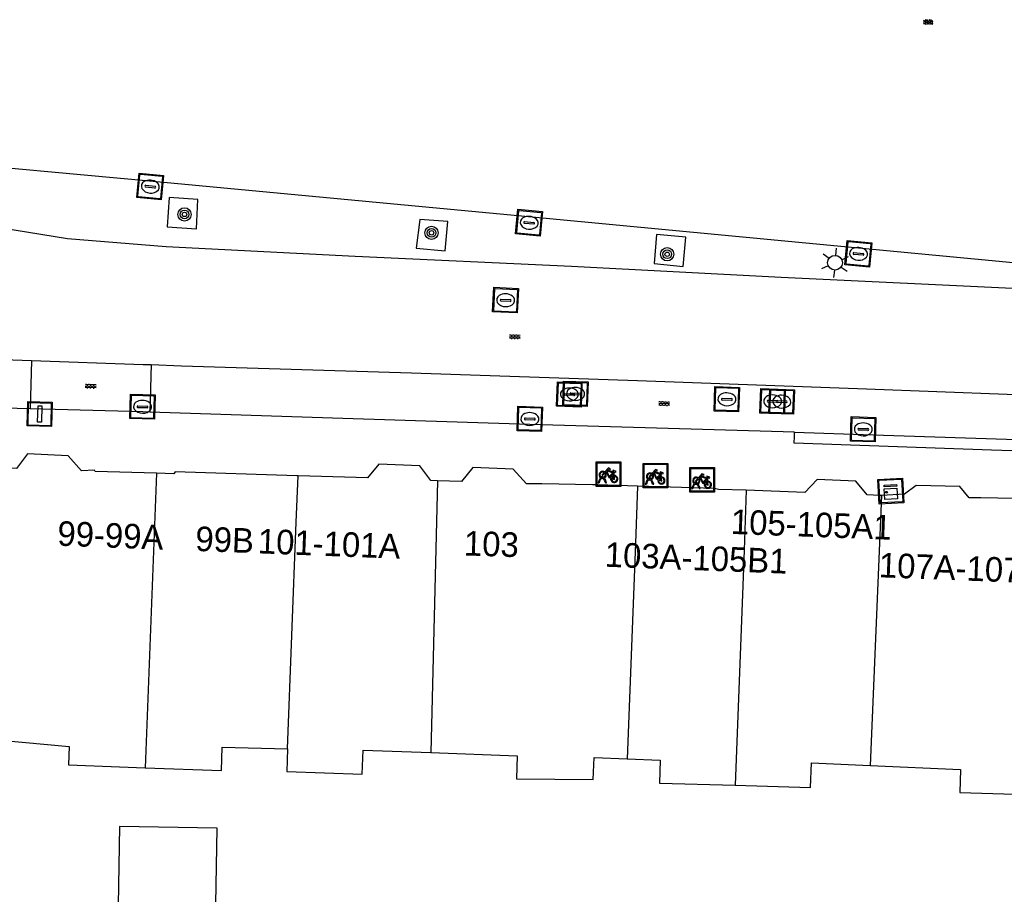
# Model space of a CAD drawing. Header units: metres. Extents: x 93870 to 95789, y 463036 to 464040.
# Tile 284 of 344: x 95288 to 95328, y 463280 to 463315. Entities that reach past the tile are written whole.
import ezdxf
from ezdxf.enums import TextEntityAlignment as Align

# ---------------------------------------------------------------- set-up
doc = ezdxf.new("R2010")
doc.units = ezdxf.units.M
doc.header["$LTSCALE"] = 25.4
for name, color, linetype in [('B_BEBOUWINGSGRENS_0', 1, 'Continuous'), ('B_TUSSENMUUR_0', 7, 'Continuous'), ('Q_BOOM_0', 3, 'Continuous'), ('Q_CAI-KAST_0', 10, 'Continuous'), ('Q_FIETSENREK_0', 6, 'Continuous'), ('Q_INSPECTIE_OF_RIOOLPUT_0', 253, 'Continuous'), ('Q_KOLK_0', 254, 'Continuous'), ('Q_LICHTMAST_0', 2, 'Continuous'), ('Q_VERKEERSBORDPAAL_0', 40, 'Continuous'), ('Q_WATERLEIDINGPUT_0', 5, 'Continuous'), ('S_GBKN_SYMBOOL_GV_GROOT_0', 7, 'Continuous'), ('S_GBKN_SYMBOOL_OV_GROOT_0', 7, 'Continuous'), ('V_WEGGRENS_0', 7, 'Continuous'), ('Z_GBKN_HUISNUMMER_0', 252, 'Continuous')]:
    doc.layers.add(name, color=color, linetype=linetype)

# ---------------------------------------------------------------- blocks, each defined once
blk = doc.blocks.new('Q_CAI-KAST')
for points in [[(-0.5, 0.5), (0.5, 0.5), (0.5, -0.5), (-0.5, -0.5)], [(-0.262, 0.264), (0.25, 0.264), (0.25, 0.187), (-0.262, 0.187)], [(-0.262, 0.107), (0.25, 0.107), (0.25, -0.332), (-0.262, -0.332)]]:
    blk.add_lwpolyline(points, close=True)
blk.add_lwpolyline([(-0.442, 0.464), (0.438, 0.464, -0.414214), (0.459, 0.442), (0.459, -0.437, -0.414214), (0.438, -0.459), (-0.442, -0.459, -0.414214), (-0.463, -0.437), (-0.463, 0.442), (-0.463, 0.444), (-0.463, 0.446), (-0.463, 0.448), (-0.462, 0.45), (-0.461, 0.451), (-0.46, 0.453), (-0.459, 0.455), (-0.458, 0.456), (-0.457, 0.457), (-0.456, 0.459), (-0.454, 0.46), (-0.453, 0.461), (-0.451, 0.462), (-0.449, 0.462), (-0.447, 0.463), (-0.446, 0.463), (-0.444, 0.464), (-0.442, 0.464)], format="xyb")
blk.add_circle((-0.177, -0.034), 0.0354)
blk = doc.blocks.new('Q_LICHTMAST')
for points in [[(0, 0.3), (0, 0.6)], [(-0.26, 0.15), (-0.52, 0.3)], [(0.26, 0.15), (0.52, 0.3)], [(-0.26, -0.15), (-0.52, -0.3)], [(0, -0.3), (0, -0.6)], [(0.26, -0.15), (0.52, -0.3)]]:
    blk.add_lwpolyline(points)
blk.add_circle((0, 0), 0.3)
blk = doc.blocks.new('Q_VERKEERSBORDPAAL')
for points in [[(-0.5, 0.5), (0.5, 0.5), (0.5, -0.5), (-0.5, -0.5)], [(-0.08, 0.333), (0.071, 0.333), (0.071, -0.329), (-0.08, -0.329)]]:
    blk.add_lwpolyline(points, close=True)
blk.add_lwpolyline([(-0.442, 0.464), (0.438, 0.464, -0.414214), (0.459, 0.442), (0.459, -0.437, -0.414214), (0.438, -0.459), (-0.442, -0.459, -0.414214), (-0.463, -0.437), (-0.463, 0.442), (-0.463, 0.444), (-0.463, 0.446), (-0.463, 0.448), (-0.462, 0.45), (-0.461, 0.451), (-0.46, 0.453), (-0.459, 0.455), (-0.458, 0.456), (-0.457, 0.457), (-0.456, 0.459), (-0.454, 0.46), (-0.453, 0.461), (-0.451, 0.462), (-0.449, 0.462), (-0.447, 0.463), (-0.446, 0.463), (-0.444, 0.464), (-0.442, 0.464)], format="xyb")
blk = doc.blocks.new('Q_INSPECTIE_OF_RIOOLPUT')
blk.add_lwpolyline([(-0.5, 0.5), (0.5, 0.5), (0.5, -0.5), (-0.5, -0.5)], close=True)
for points in [[(-0.442, 0.464), (0.438, 0.464, -0.414214), (0.459, 0.442), (0.459, -0.437, -0.414214), (0.438, -0.459), (-0.442, -0.459, -0.414214), (-0.463, -0.437), (-0.463, 0.442), (-0.463, 0.444), (-0.463, 0.446), (-0.463, 0.448), (-0.462, 0.45), (-0.461, 0.451), (-0.46, 0.453), (-0.459, 0.455), (-0.458, 0.456), (-0.457, 0.457), (-0.456, 0.459), (-0.454, 0.46), (-0.453, 0.461), (-0.451, 0.462), (-0.449, 0.462), (-0.447, 0.463), (-0.446, 0.463), (-0.444, 0.464), (-0.442, 0.464)], [(-0.345, 0.105, 0.380426), (-0.276, -0.18)], [(-0.008, 0.266, 0.240218), (-0.345, 0.105)], [(-0.194, 0.045, 0.853344), (-0.194, -0.032)], [(0.331, 0.111, 0.240191), (-0.008, 0.266)], [(0.185, -0.032, 0.849746), (0.185, 0.045)], [(0.267, -0.176, 0.380426), (0.331, 0.111)], [(-0.276, -0.18, 0.148452), (0.012, -0.257)], [(0.012, -0.257, 0.131742), (0.267, -0.176)]]:
    blk.add_lwpolyline(points, format="xyb")
for points in [[(-0.194, 0.045), (0.185, 0.045)], [(0.185, -0.032), (-0.194, -0.032)]]:
    blk.add_lwpolyline(points)
blk = doc.blocks.new('Q_KOLK')
blk.add_lwpolyline([(-0.5, 0.5), (0.5, 0.5), (0.5, -0.5), (-0.5, -0.5)], close=True)
for points in [[(-0.442, 0.464), (0.438, 0.464, -0.414214), (0.459, 0.442), (0.459, -0.437, -0.414214), (0.438, -0.459), (-0.442, -0.459, -0.414214), (-0.463, -0.437), (-0.463, 0.442, -0.414214), (-0.442, 0.464)], [(-0.345, 0.105, 0.380426), (-0.276, -0.18)], [(-0.008, 0.266, 0.240218), (-0.345, 0.105)], [(-0.194, 0.045, 0.853344), (-0.194, -0.032)], [(0.331, 0.111, 0.240191), (-0.008, 0.266)], [(0.185, -0.032, 0.849746), (0.185, 0.045)], [(0.267, -0.176, 0.380426), (0.331, 0.111)], [(-0.276, -0.18, 0.148452), (0.012, -0.257)], [(0.012, -0.257, 0.131742), (0.267, -0.176)]]:
    blk.add_lwpolyline(points, format="xyb")
for points in [[(-0.194, 0.045), (0.185, 0.045)], [(0.185, -0.032), (-0.194, -0.032)]]:
    blk.add_lwpolyline(points)
blk = doc.blocks.new('Q_WATERLEIDINGPUT')
blk.add_lwpolyline([(-0.5, 0.5), (0.5, 0.5), (0.5, -0.5), (-0.5, -0.5)], close=True)
for points in [[(-0.442, 0.464), (0.438, 0.464, -0.414214), (0.459, 0.442), (0.459, -0.437, -0.414214), (0.438, -0.459), (-0.442, -0.459, -0.414214), (-0.463, -0.437), (-0.463, 0.442), (-0.463, 0.444), (-0.463, 0.446), (-0.463, 0.448), (-0.462, 0.45), (-0.461, 0.451), (-0.46, 0.453), (-0.459, 0.455), (-0.458, 0.456), (-0.457, 0.457), (-0.456, 0.459), (-0.454, 0.46), (-0.453, 0.461), (-0.451, 0.462), (-0.449, 0.462), (-0.447, 0.463), (-0.446, 0.463), (-0.444, 0.464), (-0.442, 0.464)], [(-0.345, 0.105, 0.380426), (-0.276, -0.18)], [(-0.008, 0.266, 0.240218), (-0.345, 0.105)], [(-0.194, 0.045, 0.853344), (-0.194, -0.032)], [(0.331, 0.111, 0.240191), (-0.008, 0.266)], [(0.185, -0.032, 0.849746), (0.185, 0.045)], [(0.267, -0.176, 0.380426), (0.331, 0.111)], [(-0.276, -0.18, 0.148452), (0.012, -0.257)], [(0.012, -0.257, 0.131742), (0.267, -0.176)]]:
    blk.add_lwpolyline(points, format="xyb")
for points in [[(-0.194, 0.045), (0.185, 0.045)], [(0.185, -0.032), (-0.194, -0.032)]]:
    blk.add_lwpolyline(points)
blk = doc.blocks.new('Q_FIETSENREK')
for points in [[(-0.5, 0.5), (0.5, 0.5), (0.5, -0.5), (-0.5, -0.5)], [(-0.063, 0.145), (0.184, 0.054), (0.037, -0.093)]]:
    blk.add_lwpolyline(points, close=True)
for points in [[(-0.442, 0.464), (0.438, 0.464, -0.414214), (0.459, 0.442), (0.459, -0.437, -0.414214), (0.438, -0.459), (-0.442, -0.459, -0.414214), (-0.463, -0.437), (-0.463, 0.442), (-0.463, 0.444), (-0.463, 0.446), (-0.463, 0.448), (-0.462, 0.45), (-0.461, 0.451), (-0.46, 0.453), (-0.459, 0.455), (-0.458, 0.456), (-0.457, 0.457), (-0.456, 0.459), (-0.454, 0.46), (-0.453, 0.461), (-0.451, 0.462), (-0.449, 0.462), (-0.447, 0.463), (-0.446, 0.463), (-0.444, 0.464), (-0.442, 0.464)], [(-0.181, 0.106, 0.847256), (-0.324, -0.144)], [(-0.193, 0.075, 0.842492), (-0.305, -0.118)], [(-0.171, 0.065, 0.053288), (-0.193, 0.075)], [(-0.185, -0.134, 0.502492), (-0.147, 0.044)], [(-0.149, 0.089, 0.06236), (-0.181, 0.106)], [(-0.165, -0.161, 0.494489), (-0.125, 0.068)], [(-0.324, -0.144, 0.089606), (-0.421, -0.348)], [(-0.296, -0.162, 0.110942), (-0.375, -0.348)], [(-0.294, -0.105, 0.006942), (-0.305, -0.118)], [(-0.296, -0.162, 0.02458), (-0.283, -0.168)], [(-0.212, -0.105, 0.381614), (-0.294, -0.105)], [(-0.283, -0.168, 0.148109), (-0.198, -0.173)], [(-0.223, -0.136, 0.533998), (-0.276, -0.136)], [(-0.276, -0.136, 0.009682), (-0.271, -0.138)], [(-0.271, -0.138, 0.120201), (-0.218, -0.144)], [(-0.218, -0.144, 0.003554), (-0.223, -0.136)], [(-0.185, -0.134, 0.017985), (-0.212, -0.105)], [(-0.122, -0.348, 0.075837), (-0.198, -0.173)], [(-0.075, -0.348, 0.094234), (-0.165, -0.161)], [(0.095, -0.16, 0.385208), (0.186, -0.333)], [(0.209, -0.054, 0.224648), (0.108, -0.128)], [(0.126, -0.171, 0.376993), (0.197, -0.303)], [(0.212, -0.086, 0.20829), (0.139, -0.139)], [(0.186, -0.333, 1), (0.287, -0.06)], [(0.197, -0.303, 1), (0.276, -0.09)], [(0.287, -0.06, 0.086253), (0.238, -0.051)], [(0.276, -0.09, 0.079305), (0.241, -0.083)]]:
    blk.add_lwpolyline(points, format="xyb")
for points in [[(-0.171, 0.065), (-0.263, -0.038), (-0.239, -0.059), (-0.147, 0.044)], [(0.081, 0.221), (-0.003, 0.252), (-0.149, 0.089)], [(-0.125, 0.068), (-0.086, 0.111), (0.018, -0.131), (0.095, -0.16)], [(0.238, -0.051), (0.229, 0.053), (0.261, 0.093), (0.302, 0.078), (0.314, 0.11), (0.192, 0.155), (0.18, 0.123), (0.231, 0.104), (0.207, 0.076), (-0.04, 0.167), (0, 0.216), (0.07, 0.191), (0.081, 0.221)], [(0.209, -0.054), (0.199, 0.029), (0.057, -0.108)], [(-0.421, -0.348), (-0.375, -0.348)], [(-0.122, -0.348), (-0.075, -0.348)], [(0.057, -0.108), (0.108, -0.128)], [(0.126, -0.171), (0.253, -0.218), (0.241, -0.083)], [(0.139, -0.139), (0.222, -0.17), (0.212, -0.086)]]:
    blk.add_lwpolyline(points)
blk = doc.blocks.new('Q_BOOM')
for radius in [0.27, 0.18, 0.09]:
    blk.add_circle((0, 0), radius)
blk = doc.blocks.new('S_GBKN_SYMBOOL_GV_GROOT')
for points in [[(-0.1875, 0.03125), (-0.09375, 0.09375)], [(-0.1875, -0.0625), (0.0625, 0.09375)], [(-0.1875, 0.09375), (0.125, -0.09375)], [(-0.1875, 0), (-0.03125, -0.09375)], [(-0.125, -0.09375), (0.1875, 0.09375)], [(-0.0625, 0.09375), (0.1875, -0.0625)], [(0.03125, -0.09375), (0.1875, 0)], [(0.09375, 0.09375), (0.1875, 0.03125)]]:
    blk.add_lwpolyline(points)
blk = doc.blocks.new('S_GBKN_SYMBOOL_OV_GROOT')
for points in [[(-0.21875, 0.0625), (0.21875, 0.0625)], [(-0.21875, 0), (0.21875, 0)], [(-0.1875, 0.0625), (-0.1875, 0)], [(-0.125, 0.09375), (-0.125, 0.0625)], [(-0.125, 0), (-0.125, -0.0625)], [(-0.0625, 0.0625), (-0.0625, 0)], [(0, 0.09375), (0, 0.0625)], [(0, 0), (0, -0.0625)], [(0.0625, 0.0625), (0.0625, 0)], [(0.125, 0.09375), (0.125, 0.0625)], [(0.125, 0), (0.125, -0.0625)], [(0.1875, 0.0625), (0.1875, 0)], [(-0.21875, -0.0625), (0.21875, -0.0625)], [(-0.1875, -0.0625), (-0.1875, -0.09375)], [(-0.0625, -0.0625), (-0.0625, -0.09375)], [(0.0625, -0.0625), (0.0625, -0.09375)], [(0.1875, -0.0625), (0.1875, -0.09375)]]:
    blk.add_lwpolyline(points)

msp = doc.modelspace()

# ---------------------------------------------------------------- linework, layer by layer
at = {"layer": 'B_BEBOUWINGSGRENS_0'}
for points in [[(95293.672, 463297.036), (95291.186, 463297.107), (95291.157, 463297.161), (95290.622, 463297.139), (95290.08, 463297.75), (95288.433, 463297.82), (95287.984, 463297.232), (95286.932, 463297.287)], [(95305.113, 463296.728), (95304.838, 463296.736), (95304.391, 463297.335), (95302.73, 463297.407), (95302.257, 463296.854), (95301.797, 463296.864), (95299.438, 463296.935)], [(95313.251, 463296.509), (95311.628, 463296.558), (95311.412, 463296.567), (95309.36, 463296.599), (95308.728, 463296.601), (95308.193, 463297.205), (95306.545, 463297.269), (95306.091, 463296.697), (95305.113, 463296.728)], [(95299.438, 463296.935), (95299.394, 463296.936), (95294.44, 463297.098), (95294.386, 463297.015), (95293.672, 463297.036)], [(95323.177, 463296.131), (95323.104, 463296.127), (95322.589, 463296.16), (95322.132, 463296.717), (95320.553, 463296.776), (95320.053, 463296.258), (95317.673, 463296.35)], [(95317.673, 463296.35), (95316.542, 463296.38), (95316.385, 463296.413), (95313.251, 463296.509)], [(95330.77, 463295.935), (95329.276, 463295.993), (95327.219, 463296.036), (95326.737, 463296.034), (95326.359, 463296.497), (95324.585, 463296.538), (95324.11, 463296.179), (95323.177, 463296.131)], [(95286.673, 463286.198), (95287.33, 463286.18), (95290.12, 463285.92), (95290.1, 463285.17), (95293.21, 463285.055)], [(95293.21, 463285.055), (95296.32, 463284.94), (95296.35, 463285.89), (95299.01, 463285.83)], [(95299.01, 463285.83), (95298.98, 463284.9), (95302.05, 463284.8), (95302.08, 463285.77), (95304.844, 463285.669)], [(95304.844, 463285.669), (95308.35, 463285.54), (95308.32, 463284.61), (95311.45, 463284.57), (95311.48, 463285.47), (95312.825, 463285.415)], [(95312.825, 463285.415), (95314.17, 463285.36), (95314.14, 463284.43), (95317.215, 463284.34)], [(95317.215, 463284.34), (95320.29, 463284.25), (95320.32, 463285.25), (95322.707, 463285.148)], [(95322.707, 463285.148), (95326.39, 463284.99), (95326.36, 463284.05), (95330.409, 463283.928)], [(95296.031, 463276.394), (95296.141, 463282.595), (95292.171, 463282.666), (95292.114, 463279.47), (95292.75, 463279.459), (95292.71, 463276.42), (95296.031, 463276.394)]]:
    msp.add_lwpolyline(points, dxfattribs=at)
at = {"layer": 'B_TUSSENMUUR_0'}
for p, q in [((95305.113, 463296.728), (95304.844, 463285.669)), ((95323.177, 463296.131), (95322.707, 463285.148))]:
    msp.add_line(p, q, dxfattribs=at)
for points in [[(95293.672, 463297.036), (95293.59, 463294.924), (95293.21, 463285.055)], [(95299.01, 463285.83), (95299.365, 463295.041), (95299.438, 463296.935)], [(95313.251, 463296.509), (95313.162, 463294.187), (95312.825, 463285.415)], [(95317.673, 463296.35), (95317.583, 463293.906), (95317.528, 463292.467), (95317.215, 463284.34)]]:
    msp.add_lwpolyline(points, dxfattribs=at)
at = {"layer": 'V_WEGGRENS_0'}
for p, q in [((95295.303, 463306.981), (95295.366, 463308.176)), ((95305.421, 463306.085), (95305.533, 463307.281)), ((95315.11, 463305.452), (95315.207, 463306.645)), ((95288.594, 463301.623), (95288.536, 463299.66)), ((95293.462, 463301.454), (95293.406, 463299.524))]:
    msp.add_line(p, q, dxfattribs=at)
for points in [[(95274.246, 463310.77), (95282.581, 463309.892), (95284.228, 463309.777), (95293.397, 463308.935), (95308.817, 463307.48), (95322.241, 463306.203), (95337.685, 463304.739), (95363.157, 463300.807), (95369.072, 463299.791), (95372.476, 463299.212), (95374.467, 463298.967), (95376.463, 463298.824), (95383.439, 463298.241), (95387.902, 463297.919), (95391.91, 463297.577), (95392.081, 463297.563)], [(95295.366, 463308.176), (95294.193, 463308.258), (95294.11, 463307.065), (95295.303, 463306.981)], [(95343.053, 463303.414), (95338.076, 463304.064), (95337.09, 463304.128), (95329.068, 463304.523), (95319.09, 463305.001), (95310.56, 463305.443), (95301.757, 463305.85), (95294.073, 463306.253), (95290.058, 463306.565), (95285.708, 463307.271), (95285.142, 463307.378), (95284.822, 463307.43)], [(95305.533, 463307.281), (95304.396, 463307.362), (95304.238, 463306.188), (95305.421, 463306.085)], [(95315.207, 463306.645), (95314.024, 463306.754), (95313.929, 463305.562), (95315.11, 463305.452)], [(95280.997, 463301.783), (95283.664, 463301.793), (95288.594, 463301.623)], [(95288.536, 463299.66), (95288.013, 463299.675), (95283.841, 463299.697), (95283.467, 463299.812), (95283.057, 463300.065), (95281.661, 463301.515), (95281.364, 463301.69), (95280.997, 463301.783)], [(95288.594, 463301.623), (95293.138, 463301.466), (95293.462, 463301.454)], [(95293.462, 463301.454), (95294.7, 463301.409), (95304.059, 463301.117), (95313.243, 463300.804), (95322.567, 463300.463), (95331.15, 463300.145), (95334.727, 463300.031), (95335.672, 463299.996), (95335.82, 463299.99)], [(95319.637, 463298.702), (95322.425, 463298.616), (95332.838, 463298.275), (95333.295, 463298.317), (95333.596, 463298.501), (95335.101, 463299.782), (95335.373, 463299.939), (95335.82, 463299.99)], [(95293.406, 463299.524), (95293.122, 463299.533), (95288.536, 463299.66)], [(95319.637, 463298.702), (95317.297, 463298.775), (95308.863, 463299.021), (95300.84, 463299.279), (95293.406, 463299.524)], [(95319.615, 463298.254), (95319.631, 463298.529), (95319.637, 463298.702)], [(95345.207, 463297.424), (95340.27, 463297.57), (95333.046, 463297.798), (95327.656, 463297.969), (95319.615, 463298.254)]]:
    msp.add_lwpolyline(points, dxfattribs=at)

# ---------------------------------------------------------------- block references
at = {"layer": 'Q_BOOM_0'}
for p, rotation in [((95294.816, 463307.564), 86.98217948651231), ((95304.868, 463306.817), 175.9251268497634), ((95314.456, 463305.945), 174.6787429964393)]:
    msp.add_blockref('Q_BOOM', p, dxfattribs=dict(at, rotation=rotation))
at = {"layer": 'Q_CAI-KAST_0', "rotation": 2.945096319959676}
msp.add_blockref('Q_CAI-KAST', (95323.555, 463296.307), dxfattribs=at)
at = {"layer": 'Q_FIETSENREK_0'}
for p in [(95312.064, 463296.999), (95313.984, 463296.936), (95315.874, 463296.763)]:
    msp.add_blockref('Q_FIETSENREK', p, dxfattribs=at)
at = {"layer": 'Q_INSPECTIE_OF_RIOOLPUT_0', "rotation": 177.3528583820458}
msp.add_blockref('Q_INSPECTIE_OF_RIOOLPUT', (95307.877, 463304.079), dxfattribs=at)
at = {"layer": 'Q_KOLK_0'}
for p, rotation in [((95293.421, 463308.701), 174.6096459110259), ((95308.835, 463307.229), 174.565912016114), ((95322.234, 463305.965), 174.5848797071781), ((95293.104, 463299.743), 178.4137146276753), ((95308.862, 463299.246), 178.1581429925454), ((95322.429, 463298.824), 178.2331868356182)]:
    msp.add_blockref('Q_KOLK', p, dxfattribs=dict(at, rotation=rotation))
at = {"layer": 'Q_LICHTMAST_0', "rotation": 174.565912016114}
msp.add_blockref('Q_LICHTMAST', (95321.284, 463305.599), dxfattribs=at)
at = {"layer": 'Q_VERKEERSBORDPAAL_0', "rotation": 178.4137146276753}
msp.add_blockref('Q_VERKEERSBORDPAAL', (95288.923, 463299.445), dxfattribs=at)
at = {"layer": 'Q_WATERLEIDINGPUT_0'}
for p, rotation in [((95310.722, 463300.267), 178.0480574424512), ((95310.471, 463300.244), 178.0480574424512), ((95316.88, 463300.048), 177.9054958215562), ((95318.742, 463299.965), 177.9054958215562), ((95319.111, 463299.953), 177.9054958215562)]:
    msp.add_blockref('Q_WATERLEIDINGPUT', p, dxfattribs=dict(at, rotation=rotation))
at = {"layer": 'S_GBKN_SYMBOOL_GV_GROOT_0', "rotation": 178.6452847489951}
msp.add_blockref('S_GBKN_SYMBOOL_GV_GROOT', (95325.071, 463315.388), dxfattribs=at)
at = {"layer": 'S_GBKN_SYMBOOL_OV_GROOT_0'}
for p, rotation in [((95308.259, 463302.584), 178.0480574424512), ((95291, 463300.574), 178.0211574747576), ((95314.33, 463299.865), 177.9054958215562)]:
    msp.add_blockref('S_GBKN_SYMBOOL_OV_GROOT', p, dxfattribs=dict(at, rotation=rotation))

# ---------------------------------------------------------------- texts
at = {"layer": 'Z_GBKN_HUISNUMMER_0', "linetype": 'Continuous'}
for s, rotation, p in [('105-105A1', 357.9, (95320.32, 463294.949)), ('99-99A', 357.8, (95291.805, 463294.51)), ('99B', 357.8, (95296.453, 463294.331)), ('101-101A', 357.8, (95300.704, 463294.167)), ('103', 358.2, (95307.303, 463294.157)), ('103A-105B1', 357.8, (95315.635, 463293.592)), ('107A-107A1', 357.8, (95326.786, 463293.162))]:
    msp.add_text(s, height=1, rotation=rotation, dxfattribs=at).set_placement(p, align=Align.MIDDLE)

doc.saveas('drawing.dxf')
